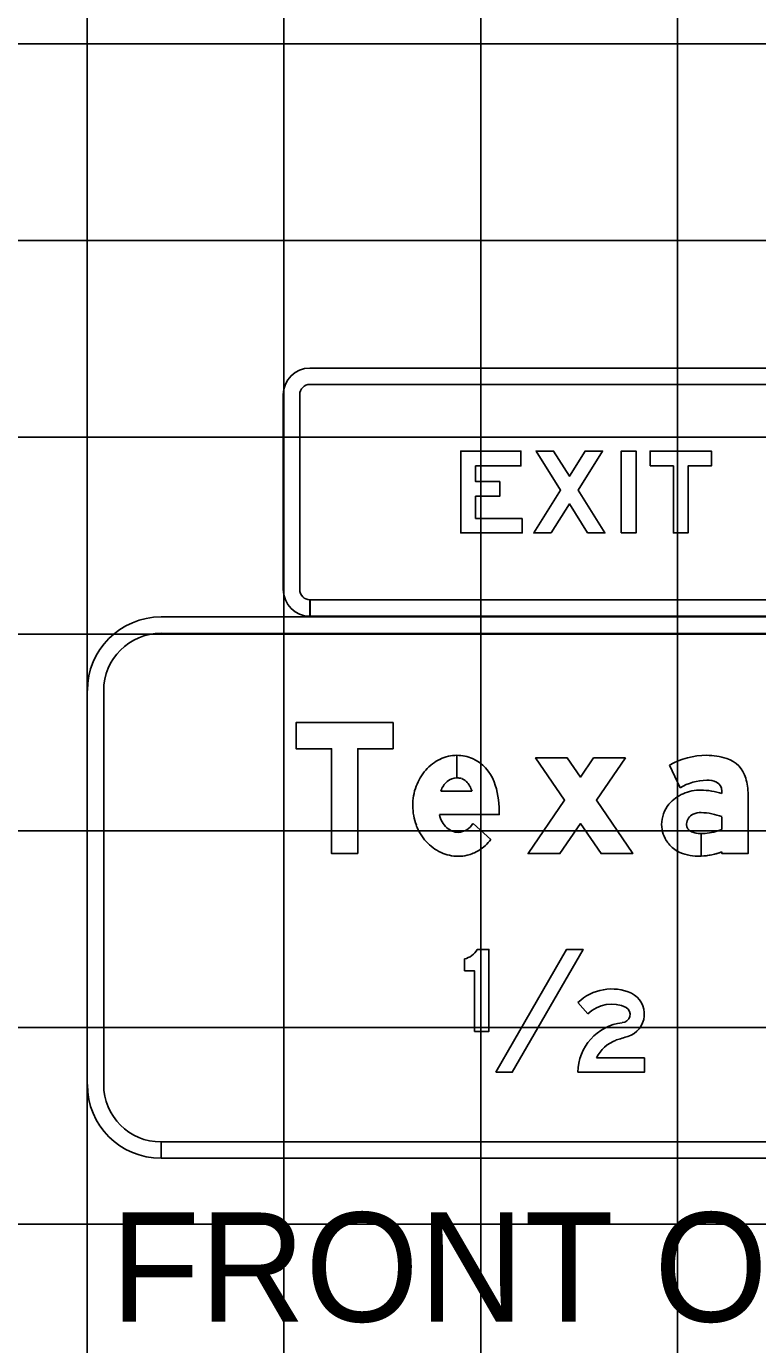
# Model space of a CAD drawing. Extents: x 1797809 to 2198143, y 249608 to 1237864.
# Drawn here: x 2197048.09 to 2197055.52, y 1237260.82 to 1237274.22 of the extents above; entities that cross this region are included whole.
import ezdxf

# ---------------------------------------------------------------- set-up
doc = ezdxf.new("R2010")
doc.units = 0
for name, color, linetype in [('GSBWFILL', 7, 'Continuous'), ('GSCOLORFILL', 7, 'Continuous'), ('GSOUTLINE', 7, 'Continuous'), ('GSSHT', 7, 'Continuous'), ('Level 55', 7, 'Continuous')]:
    doc.layers.add(name, color=color, linetype=linetype)

msp = doc.modelspace()

# ---------------------------------------------------------------- linework, layer by layer
at = {"layer": 'GSBWFILL'}
for p, q in [((2197052.465, 1237266.813), (2197052.465, 1237266.583)), ((2197052.466, 1237266.583), (2197052.466, 1237266.813)), ((2197052.303, 1237266.45), (2197052.618, 1237266.45)), ((2197052.629, 1237266.12), (2197052.811, 1237265.958)), ((2197052.541, 1237264.743), (2197052.541, 1237264.621)), ((2197053.696, 1237264.3), (2197053.797, 1237264.186))]:
    msp.add_line(p, q, dxfattribs=at)
for points in [[(2197053.13, 1237269.222), (2197052.655, 1237269.222), (2197052.655, 1237269.446), (2197052.901, 1237269.446), (2197052.901, 1237269.596), (2197052.655, 1237269.596), (2197052.655, 1237269.755), (2197053.117, 1237269.755), (2197053.117, 1237269.905), (2197052.505, 1237269.905), (2197052.505, 1237269.073), (2197053.13, 1237269.073)], [(2197053.794, 1237269.073), (2197053.609, 1237269.368), (2197053.423, 1237269.073), (2197053.246, 1237269.073), (2197053.52, 1237269.509), (2197053.271, 1237269.905), (2197053.448, 1237269.905), (2197053.609, 1237269.65), (2197053.769, 1237269.905), (2197053.946, 1237269.905), (2197053.697, 1237269.509), (2197053.971, 1237269.073)], [(2197054.137, 1237269.073), (2197054.137, 1237269.905), (2197054.287, 1237269.905), (2197054.287, 1237269.073)], [(2197054.429, 1237269.755), (2197054.666, 1237269.755), (2197054.666, 1237269.073), (2197054.816, 1237269.073), (2197054.816, 1237269.755), (2197055.053, 1237269.755), (2197055.053, 1237269.905), (2197054.429, 1237269.905)], [(2197051.457, 1237265.814), (2197051.191, 1237265.814), (2197051.191, 1237266.88), (2197050.831, 1237266.88), (2197050.831, 1237267.146), (2197051.817, 1237267.146), (2197051.817, 1237266.88), (2197051.457, 1237266.88)], [(2197054.178, 1237266.786), (2197053.855, 1237266.786), (2197053.721, 1237266.592), (2197053.588, 1237266.786), (2197053.265, 1237266.786), (2197053.56, 1237266.356), (2197053.189, 1237265.814), (2197053.512, 1237265.814), (2197053.721, 1237266.12), (2197053.931, 1237265.814), (2197054.254, 1237265.814), (2197053.883, 1237266.356)], [(2197052.86, 1237263.591), (2197053.028, 1237263.591), (2197053.749, 1237264.84), (2197053.581, 1237264.84)]]:
    msp.add_lwpolyline(points, close=True, dxfattribs=at)
for points in [[(2197054.627, 1237266.713), (2197054.734, 1237266.482)], [(2197055.16, 1237266.45), (2197055.16, 1237266.425)], [(2197055.16, 1237265.833), (2197055.16, 1237265.814), (2197055.426, 1237265.814), (2197055.426, 1237266.415)], [(2197052.896, 1237266.248), (2197052.896, 1237266.21), (2197052.288, 1237266.21)], [(2197055.16, 1237266.189), (2197055.16, 1237266.06)], [(2197054.95, 1237265.788), (2197054.95, 1237266.017)], [(2197054.95, 1237266.017), (2197054.95, 1237265.788)], [(2197052.541, 1237264.621), (2197052.645, 1237264.621), (2197052.645, 1237264.007), (2197052.791, 1237264.007), (2197052.791, 1237264.84), (2197052.672, 1237264.84)], [(2197053.696, 1237263.591), (2197054.371, 1237263.591), (2197054.371, 1237263.737), (2197053.883, 1237263.737)]]:
    msp.add_lwpolyline(points, dxfattribs=at)
for centre, radius, start, end in [((2197052.493, 1237266.361), 0.458, 115.3224, 138.8015), ((2197052.465, 1237266.418), 0.395, 90, 115.3224), ((2197052.465, 1237266.418), 0.395, 66.2413, 89.9903), ((2197052.455, 1237266.403), 0.413, 19.9901, 65.8469), ((2197055.005, 1237266.049), 0.764, 90, 119.6631), ((2197055.005, 1237266.161), 0.652, 71.834, 90), ((2197055.115, 1237266.496), 0.3, 16.3165, 71.834), ((2197052.535, 1237266.324), 0.514, 138.8015, 160.0695), ((2197052.465, 1237266.429), 0.154, 90, 129.2086), ((2197052.465, 1237266.404), 0.179, 74.2341, 89.9787), ((2197052.487, 1237266.48), 0.0999, 43.3306, 74.2341), ((2197055.005, 1237266.049), 0.51, 90, 122.0567), ((2197055.015, 1237266.358), 0.202, 63.6188, 92.7072), ((2197054.839, 1237266.415), 0.587, 0, 16.3165), ((2197052.601, 1237266.3), 0.585, 160.0695, 180), ((2197052.503, 1237266.389), 0.209, 130.2868, 163.0777), ((2197052.368, 1237266.368), 0.264, 18.0656, 43.3306), ((2197052.03, 1237266.248), 0.866, 0, 19.9901), ((2197054.915, 1237266.071), 0.382, 112.8774, 140.1871), ((2197054.946, 1237266.003), 0.457, 90, 113.1768), ((2197054.946, 1237265.787), 0.672, 71.4755, 90), ((2197055.06, 1237266.45), 0.0999, 360, 63.6188), ((2197052.584, 1237266.3), 0.567, 180, 200.5021), ((2197054.868, 1237266.11), 0.321, 140.1871, 180), ((2197052.544, 1237266.266), 0.262, 192.4467, 226.2893), ((2197054.914, 1237266.111), 0.113, 113.408, 177.7075), ((2197054.945, 1237266.038), 0.193, 88.6403, 113.408), ((2197054.931, 1237265.576), 0.655, 69.5454, 88.375), ((2197052.533, 1237266.281), 0.513, 200.5021, 222.0738), ((2197052.482, 1237266.203), 0.173, 226.5476, 269.2365), ((2197052.466, 1237266.22), 0.191, 273.8929, 328.2838), ((2197054.854, 1237266.11), 0.307, 180, 216.8494), ((2197054.921, 1237266.11), 0.121, 177.7075, 180), ((2197054.88, 1237266.11), 0.0799, 180, 247.966), ((2197054.95, 1237266.283), 0.266, 247.966, 270), ((2197054.95, 1237266.283), 0.266, 270.0143, 278.1886), ((2197054.935, 1237266.633), 0.616, 274.983, 291.4646), ((2197052.5, 1237266.252), 0.469, 222.0738, 245.3524), ((2197052.421, 1237266.264), 0.496, 302.591, 321.9228), ((2197054.881, 1237266.131), 0.341, 216.8494, 239.6064), ((2197052.479, 1237266.206), 0.419, 245.3524, 270), ((2197052.479, 1237266.206), 0.419, 270, 282.4743), ((2197052.491, 1237266.155), 0.366, 282.4743, 302.591), ((2197054.916, 1237266.246), 0.458, 243.1197, 270), ((2197054.916, 1237266.467), 0.68, 270, 272.8858), ((2197054.916, 1237266.467), 0.68, 272.8914, 291.0305)]:
    msp.add_arc(centre, radius, start, end, dxfattribs=at)
for centre, major_axis, start_param, end_param in [((2197052.498, 1237264.937), (0, 0.199), 3.361009, 4.20386), ((2197054.039, 1237263.943), (0, 0.495), 5.861869, 7.048709), ((2197054.037, 1237263.938), (0, 0.346), 5.833638, 7.052577), ((2197054.133, 1237264.183), (0, 0.238), 3.445077, 5.80948), ((2197054.142, 1237264.179), (0, 0.0836), 3.193411, 5.709913), ((2197054.208, 1237263.587), (0, 0.512), 0.121378, 1.562513), ((2197054.216, 1237263.57), (0, 0.372), 0.357174, 1.105945), ((2197053.322, 1237266.557), (0, 2.746), 3.423454, 3.46857)]:
    msp.add_ellipse(centre, major_axis=major_axis, ratio=0.999997, start_param=start_param, end_param=end_param, dxfattribs=at)
at = {"layer": 'GSCOLORFILL'}
for p, q in [((2197061.935, 1237270.75), (2197050.971, 1237270.75)), ((2197050.971, 1237270.584), (2197061.935, 1237270.584)), ((2197050.7, 1237270.479), (2197050.7, 1237268.498)), ((2197050.867, 1237268.498), (2197050.867, 1237270.479)), ((2197050.971, 1237268.228), (2197050.971, 1237268.394)), ((2197061.935, 1237268.394), (2197050.973, 1237268.394)), ((2197050.973, 1237268.394), (2197050.973, 1237268.228)), ((2197061.453, 1237268.22), (2197049.457, 1237268.22)), ((2197050.973, 1237268.228), (2197061.935, 1237268.228)), ((2197049.457, 1237268.053), (2197061.453, 1237268.053)), ((2197048.707, 1237267.471), (2197048.707, 1237263.466)), ((2197048.874, 1237263.466), (2197048.874, 1237267.471)), ((2197052.465, 1237266.813), (2197052.465, 1237266.583)), ((2197052.466, 1237266.583), (2197052.466, 1237266.813)), ((2197052.303, 1237266.45), (2197052.618, 1237266.45)), ((2197052.629, 1237266.12), (2197052.811, 1237265.958)), ((2197052.541, 1237264.743), (2197052.541, 1237264.621)), ((2197053.696, 1237264.3), (2197053.797, 1237264.186)), ((2197049.457, 1237262.717), (2197049.457, 1237262.884)), ((2197061.453, 1237262.884), (2197049.458, 1237262.884)), ((2197049.458, 1237262.884), (2197049.458, 1237262.717)), ((2197049.458, 1237262.717), (2197061.453, 1237262.717))]:
    msp.add_line(p, q, dxfattribs=at)
for points in [[(2197053.13, 1237269.222), (2197052.655, 1237269.222), (2197052.655, 1237269.446), (2197052.901, 1237269.446), (2197052.901, 1237269.596), (2197052.655, 1237269.596), (2197052.655, 1237269.755), (2197053.117, 1237269.755), (2197053.117, 1237269.905), (2197052.505, 1237269.905), (2197052.505, 1237269.073), (2197053.13, 1237269.073)], [(2197053.794, 1237269.073), (2197053.609, 1237269.368), (2197053.423, 1237269.073), (2197053.246, 1237269.073), (2197053.52, 1237269.509), (2197053.271, 1237269.905), (2197053.448, 1237269.905), (2197053.609, 1237269.65), (2197053.769, 1237269.905), (2197053.946, 1237269.905), (2197053.697, 1237269.509), (2197053.971, 1237269.073)], [(2197054.137, 1237269.073), (2197054.137, 1237269.905), (2197054.287, 1237269.905), (2197054.287, 1237269.073)], [(2197054.429, 1237269.755), (2197054.666, 1237269.755), (2197054.666, 1237269.073), (2197054.816, 1237269.073), (2197054.816, 1237269.755), (2197055.053, 1237269.755), (2197055.053, 1237269.905), (2197054.429, 1237269.905)], [(2197051.457, 1237265.814), (2197051.191, 1237265.814), (2197051.191, 1237266.88), (2197050.831, 1237266.88), (2197050.831, 1237267.146), (2197051.817, 1237267.146), (2197051.817, 1237266.88), (2197051.457, 1237266.88)], [(2197054.178, 1237266.786), (2197053.855, 1237266.786), (2197053.721, 1237266.592), (2197053.588, 1237266.786), (2197053.265, 1237266.786), (2197053.56, 1237266.356), (2197053.189, 1237265.814), (2197053.512, 1237265.814), (2197053.721, 1237266.12), (2197053.931, 1237265.814), (2197054.254, 1237265.814), (2197053.883, 1237266.356)], [(2197052.86, 1237263.591), (2197053.028, 1237263.591), (2197053.749, 1237264.84), (2197053.581, 1237264.84)]]:
    msp.add_lwpolyline(points, close=True, dxfattribs=at)
for points in [[(2197054.627, 1237266.713), (2197054.734, 1237266.482)], [(2197055.16, 1237266.45), (2197055.16, 1237266.425)], [(2197055.16, 1237265.833), (2197055.16, 1237265.814), (2197055.426, 1237265.814), (2197055.426, 1237266.415)], [(2197052.896, 1237266.248), (2197052.896, 1237266.21), (2197052.288, 1237266.21)], [(2197055.16, 1237266.189), (2197055.16, 1237266.06)], [(2197054.95, 1237265.788), (2197054.95, 1237266.017)], [(2197054.95, 1237266.017), (2197054.95, 1237265.788)], [(2197052.541, 1237264.621), (2197052.645, 1237264.621), (2197052.645, 1237264.007), (2197052.791, 1237264.007), (2197052.791, 1237264.84), (2197052.672, 1237264.84)], [(2197053.696, 1237263.591), (2197054.371, 1237263.591), (2197054.371, 1237263.737), (2197053.883, 1237263.737)]]:
    msp.add_lwpolyline(points, dxfattribs=at)
for centre, radius, start, end in [((2197050.971, 1237270.479), 0.271, 90, 180), ((2197050.971, 1237270.479), 0.104, 90, 180), ((2197050.971, 1237268.498), 0.271, 180, 270), ((2197050.971, 1237268.498), 0.104, 180, 270), ((2197049.457, 1237267.471), 0.749, 90, 180), ((2197049.457, 1237267.471), 0.583, 90, 180), ((2197052.493, 1237266.361), 0.458, 115.3224, 138.8015), ((2197052.465, 1237266.418), 0.395, 90, 115.3224), ((2197052.465, 1237266.418), 0.395, 66.2413, 89.9903), ((2197052.455, 1237266.403), 0.413, 19.9901, 65.8469), ((2197055.005, 1237266.049), 0.764, 90, 119.6631), ((2197055.005, 1237266.161), 0.652, 71.834, 90), ((2197055.115, 1237266.496), 0.3, 16.3165, 71.834), ((2197052.535, 1237266.324), 0.514, 138.8015, 160.0695), ((2197052.465, 1237266.429), 0.154, 90, 129.2086), ((2197052.465, 1237266.404), 0.179, 74.2341, 89.9787), ((2197052.487, 1237266.48), 0.0999, 43.3306, 74.2341), ((2197055.005, 1237266.049), 0.51, 90, 122.0567), ((2197055.015, 1237266.358), 0.202, 63.6188, 92.7072), ((2197054.839, 1237266.415), 0.587, 0, 16.3165), ((2197052.601, 1237266.3), 0.585, 160.0695, 180), ((2197052.503, 1237266.389), 0.209, 130.2868, 163.0777), ((2197052.368, 1237266.368), 0.264, 18.0656, 43.3306), ((2197052.03, 1237266.248), 0.866, 0, 19.9901), ((2197054.915, 1237266.071), 0.382, 112.8774, 140.1871), ((2197054.946, 1237266.003), 0.457, 90, 113.1768), ((2197054.946, 1237265.787), 0.672, 71.4755, 90), ((2197055.06, 1237266.45), 0.0999, 360, 63.6188), ((2197052.584, 1237266.3), 0.567, 180, 200.5021), ((2197054.868, 1237266.11), 0.321, 140.1871, 180), ((2197052.544, 1237266.266), 0.262, 192.4467, 226.2893), ((2197054.914, 1237266.111), 0.113, 113.408, 177.7075), ((2197054.945, 1237266.038), 0.193, 88.6403, 113.408), ((2197054.931, 1237265.576), 0.655, 69.5454, 88.375), ((2197052.533, 1237266.281), 0.513, 200.5021, 222.0738), ((2197052.482, 1237266.203), 0.173, 226.5476, 269.2365), ((2197052.466, 1237266.22), 0.191, 273.8929, 328.2838), ((2197054.854, 1237266.11), 0.307, 180, 216.8494), ((2197054.921, 1237266.11), 0.121, 177.7075, 180), ((2197054.88, 1237266.11), 0.0799, 180, 247.966), ((2197054.95, 1237266.283), 0.266, 247.966, 270), ((2197054.95, 1237266.283), 0.266, 270.0143, 278.1886), ((2197054.935, 1237266.633), 0.616, 274.983, 291.4646), ((2197052.5, 1237266.252), 0.469, 222.0738, 245.3524), ((2197052.421, 1237266.264), 0.496, 302.591, 321.9228), ((2197054.881, 1237266.131), 0.341, 216.8494, 239.6064), ((2197052.479, 1237266.206), 0.419, 245.3524, 270), ((2197052.479, 1237266.206), 0.419, 270, 282.4743), ((2197052.491, 1237266.155), 0.366, 282.4743, 302.591), ((2197054.916, 1237266.246), 0.458, 243.1197, 270), ((2197054.916, 1237266.467), 0.68, 270, 272.8858), ((2197054.916, 1237266.467), 0.68, 272.8914, 291.0305), ((2197049.457, 1237263.466), 0.749, 180, 270), ((2197049.457, 1237263.466), 0.583, 180, 270)]:
    msp.add_arc(centre, radius, start, end, dxfattribs=at)
for centre, major_axis, start_param, end_param in [((2197052.498, 1237264.937), (0, 0.199), 3.361009, 4.20386), ((2197054.039, 1237263.943), (0, 0.495), 5.861869, 7.048709), ((2197054.037, 1237263.938), (0, 0.346), 5.833638, 7.052577), ((2197054.133, 1237264.183), (0, 0.238), 3.445077, 5.80948), ((2197054.142, 1237264.179), (0, 0.0836), 3.193411, 5.709913), ((2197054.208, 1237263.587), (0, 0.512), 0.121378, 1.562513), ((2197054.216, 1237263.57), (0, 0.372), 0.357174, 1.105945), ((2197053.322, 1237266.557), (0, 2.746), 3.423454, 3.46857)]:
    msp.add_ellipse(centre, major_axis=major_axis, ratio=0.999997, start_param=start_param, end_param=end_param, dxfattribs=at)
at = {"layer": 'GSOUTLINE'}
for p, q in [((2197052.303, 1237266.45), (2197052.618, 1237266.45)), ((2197052.811, 1237265.958), (2197052.629, 1237266.12)), ((2197052.541, 1237264.743), (2197052.541, 1237264.621)), ((2197053.696, 1237264.3), (2197053.797, 1237264.186))]:
    msp.add_line(p, q, dxfattribs=at)
for points in [[(2197053.13, 1237269.222), (2197052.655, 1237269.222), (2197052.655, 1237269.446), (2197052.901, 1237269.446), (2197052.901, 1237269.596), (2197052.655, 1237269.596), (2197052.655, 1237269.755), (2197053.117, 1237269.755), (2197053.117, 1237269.905), (2197052.505, 1237269.905), (2197052.505, 1237269.073), (2197053.13, 1237269.073)], [(2197053.794, 1237269.073), (2197053.609, 1237269.368), (2197053.423, 1237269.073), (2197053.246, 1237269.073), (2197053.52, 1237269.509), (2197053.271, 1237269.905), (2197053.448, 1237269.905), (2197053.609, 1237269.65), (2197053.769, 1237269.905), (2197053.946, 1237269.905), (2197053.697, 1237269.509), (2197053.971, 1237269.073)], [(2197054.137, 1237269.073), (2197054.137, 1237269.905), (2197054.287, 1237269.905), (2197054.287, 1237269.073)], [(2197054.429, 1237269.755), (2197054.666, 1237269.755), (2197054.666, 1237269.073), (2197054.816, 1237269.073), (2197054.816, 1237269.755), (2197055.053, 1237269.755), (2197055.053, 1237269.905), (2197054.429, 1237269.905)], [(2197051.457, 1237265.814), (2197051.191, 1237265.814), (2197051.191, 1237266.88), (2197050.831, 1237266.88), (2197050.831, 1237267.146), (2197051.817, 1237267.146), (2197051.817, 1237266.88), (2197051.457, 1237266.88)], [(2197054.178, 1237266.786), (2197053.855, 1237266.786), (2197053.721, 1237266.592), (2197053.588, 1237266.786), (2197053.265, 1237266.786), (2197053.56, 1237266.356), (2197053.189, 1237265.814), (2197053.512, 1237265.814), (2197053.721, 1237266.12), (2197053.931, 1237265.814), (2197054.254, 1237265.814), (2197053.883, 1237266.356)], [(2197052.86, 1237263.591), (2197053.028, 1237263.591), (2197053.749, 1237264.84), (2197053.581, 1237264.84)]]:
    msp.add_lwpolyline(points, close=True, dxfattribs=at)
for points in [[(2197054.627, 1237266.713), (2197054.734, 1237266.482)], [(2197055.16, 1237266.45), (2197055.16, 1237266.425)], [(2197055.16, 1237265.833), (2197055.16, 1237265.814), (2197055.426, 1237265.814), (2197055.426, 1237266.415)], [(2197052.288, 1237266.21), (2197052.896, 1237266.21), (2197052.896, 1237266.248)], [(2197055.16, 1237266.06), (2197055.16, 1237266.189)], [(2197052.541, 1237264.621), (2197052.645, 1237264.621), (2197052.645, 1237264.007), (2197052.791, 1237264.007), (2197052.791, 1237264.84), (2197052.672, 1237264.84)], [(2197053.696, 1237263.591), (2197054.371, 1237263.591), (2197054.371, 1237263.737), (2197053.883, 1237263.737)]]:
    msp.add_lwpolyline(points, dxfattribs=at)
for centre, radius, start, end in [((2197052.493, 1237266.361), 0.458, 115.3224, 138.8015), ((2197052.465, 1237266.418), 0.395, 90, 115.3224), ((2197052.465, 1237266.418), 0.395, 66.2413, 90), ((2197052.455, 1237266.403), 0.413, 19.9901, 65.8469), ((2197055.005, 1237266.049), 0.764, 90, 119.6631), ((2197055.005, 1237266.161), 0.652, 71.834, 90), ((2197055.115, 1237266.496), 0.3, 16.3165, 71.834), ((2197052.535, 1237266.324), 0.514, 138.8015, 160.0695), ((2197052.465, 1237266.429), 0.154, 90, 129.2086), ((2197052.465, 1237266.404), 0.179, 74.2341, 90), ((2197052.487, 1237266.48), 0.0999, 43.3306, 74.2341), ((2197055.005, 1237266.049), 0.51, 90, 122.0567), ((2197055.015, 1237266.358), 0.202, 63.6188, 92.7072), ((2197054.839, 1237266.415), 0.587, 0, 16.3165), ((2197052.601, 1237266.3), 0.585, 160.0695, 180), ((2197052.503, 1237266.389), 0.209, 130.2868, 163.0777), ((2197052.368, 1237266.368), 0.264, 18.0656, 43.3306), ((2197052.03, 1237266.248), 0.866, 0, 19.9901), ((2197054.915, 1237266.071), 0.382, 112.8774, 140.1871), ((2197054.946, 1237266.003), 0.457, 90, 113.1768), ((2197054.946, 1237265.787), 0.672, 71.4755, 90), ((2197055.06, 1237266.45), 0.0999, 360, 63.6188), ((2197052.584, 1237266.3), 0.567, 180, 200.5021), ((2197054.868, 1237266.11), 0.321, 140.1871, 180), ((2197052.544, 1237266.266), 0.262, 192.4467, 226.2893), ((2197054.914, 1237266.111), 0.113, 113.408, 177.7075), ((2197054.945, 1237266.038), 0.193, 88.6475, 113.408), ((2197054.931, 1237265.576), 0.655, 69.5454, 88.3729), ((2197054.949, 1237266.22), 0.00999, 88.3729, 88.6475), ((2197052.533, 1237266.281), 0.513, 200.5021, 222.0738), ((2197052.482, 1237266.203), 0.173, 226.5476, 269.2365), ((2197052.466, 1237266.22), 0.191, 273.8929, 328.2838), ((2197054.854, 1237266.11), 0.307, 180, 216.8494), ((2197054.921, 1237266.11), 0.121, 177.7075, 180), ((2197054.88, 1237266.11), 0.0799, 180, 247.966), ((2197054.95, 1237266.283), 0.266, 247.966, 278.1886), ((2197054.935, 1237266.633), 0.616, 274.983, 291.4646), ((2197052.5, 1237266.252), 0.469, 222.0738, 245.3524), ((2197052.421, 1237266.264), 0.496, 302.591, 321.9228), ((2197054.881, 1237266.131), 0.341, 216.8494, 239.6064), ((2197052.479, 1237266.206), 0.419, 245.3524, 270), ((2197052.479, 1237266.206), 0.419, 270, 282.4743), ((2197052.491, 1237266.155), 0.366, 282.4743, 302.591), ((2197054.916, 1237266.246), 0.458, 243.1197, 270), ((2197054.916, 1237266.467), 0.68, 270, 291.0305)]:
    msp.add_arc(centre, radius, start, end, dxfattribs=at)
for centre, major_axis, start_param, end_param in [((2197052.498, 1237264.937), (0, 0.199), 3.361009, 4.20386), ((2197054.039, 1237263.943), (0, 0.495), 5.861869, 7.048709), ((2197054.037, 1237263.938), (0, 0.346), 5.833638, 7.052577), ((2197054.133, 1237264.183), (0, 0.238), 3.445077, 5.80948), ((2197054.142, 1237264.179), (0, 0.0836), 3.193411, 5.709913), ((2197054.208, 1237263.587), (0, 0.512), 0.121378, 1.562513), ((2197054.216, 1237263.57), (0, 0.372), 0.357174, 1.105945), ((2197053.322, 1237266.557), (0, 2.746), 3.423454, 3.46857)]:
    msp.add_ellipse(centre, major_axis=major_axis, ratio=0.999997, start_param=start_param, end_param=end_param, dxfattribs=at)
at = {"layer": 'GSSHT'}
for p, q in [((2197048.707, 1237248.046), (2197048.707, 1237318.046)), ((2197050.707, 1237248.046), (2197050.707, 1237318.046)), ((2197052.707, 1237248.046), (2197052.707, 1237318.046)), ((2197054.707, 1237248.046), (2197054.707, 1237318.046)), ((2196954.707, 1237274.046), (2197214.707, 1237274.046)), ((2196954.707, 1237272.046), (2197214.707, 1237272.046)), ((2196954.707, 1237270.046), (2197214.707, 1237270.046)), ((2196954.707, 1237268.046), (2197214.707, 1237268.046)), ((2196954.707, 1237266.046), (2197214.707, 1237266.046)), ((2196954.707, 1237264.046), (2197214.707, 1237264.046)), ((2196954.707, 1237262.046), (2197214.707, 1237262.046))]:
    msp.add_line(p, q, dxfattribs=at)

# ---------------------------------------------------------------- texts
at = {"layer": 'Level 55'}
msp.add_text('FRONT OF SIGN', height=1.11046, dxfattribs=at).set_placement((2197048.944, 1237261.056))

doc.saveas('drawing.dxf')
